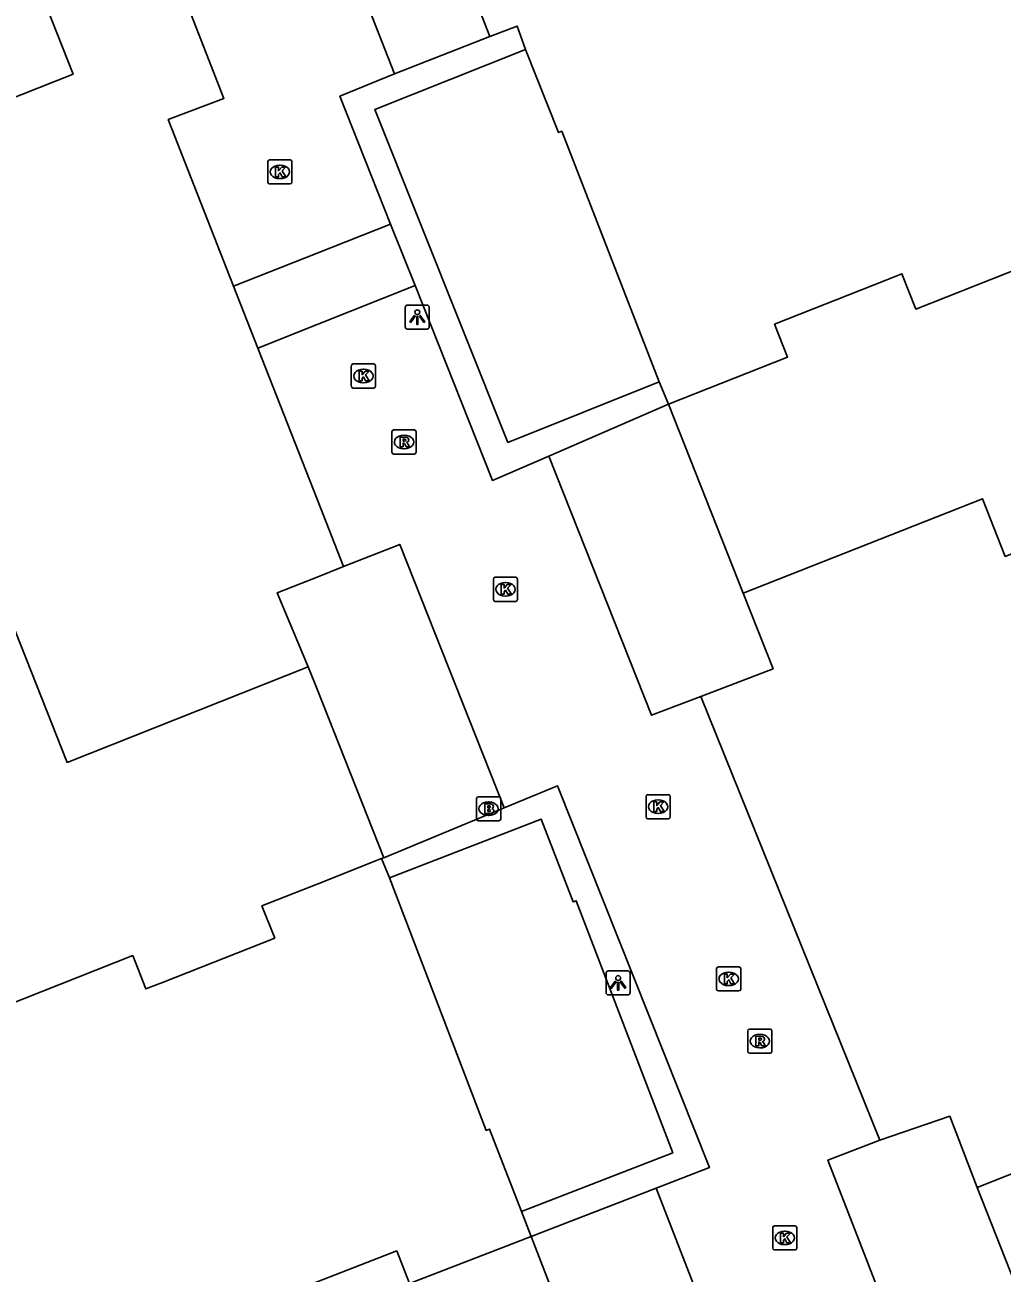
# Model space of a CAD drawing. Extents: x 158474 to 159560, y 388525 to 389605.
# Drawn here: x 158987.9 to 159028.4, y 388634.5 to 388686.3 of the extents above; entities that cross this region are included whole.
import ezdxf

# ---------------------------------------------------------------- set-up
doc = ezdxf.new("R2010")
doc.units = 0
for name, color, linetype in [('IMGEO_Brandkraan', 7, 'Continuous'), ('IMGEO_Kolk', 7, 'Continuous'), ('IMGEO_Lichtpunt', 7, 'Continuous'), ('IMGEO_Pand', 7, 'Continuous'), ('IMGEO_Parkeervlak_open', 7, 'Continuous'), ('IMGEO_Rijbaan_lokaal_open', 7, 'Continuous'), ('IMGEO_Rioolput', 7, 'Continuous'), ('IMGEO_Voetpad_open', 7, 'Continuous')]:
    doc.layers.add(name, color=color, linetype=linetype)

msp = doc.modelspace()

# ---------------------------------------------------------------- linework, layer by layer
at = {"layer": 'IMGEO_Brandkraan'}
for p, q in [((159006.615, 388653.37), (159006.615, 388654.222)), ((159006.69, 388654.296), (159007.542, 388654.296)), ((159007.103, 388654.076), (159007.128, 388654.076)), ((159007.616, 388654.222), (159007.616, 388653.37)), ((159007.126, 388653.516), (159007.101, 388653.516)), ((159007.542, 388653.296), (159006.69, 388653.296))]:
    msp.add_line(p, q, dxfattribs=at)
for points in [[(159006.615, 388653.37), (159006.615, 388654.222)], [(159006.69, 388654.296), (159007.542, 388654.296)], [(159006.963, 388653.996), (159006.963, 388653.596), (159007.176, 388653.596)], [(159007.194, 388653.996), (159006.963, 388653.996)], [(159007.142, 388653.915), (159007.088, 388653.915), (159007.088, 388653.839)], [(159007.088, 388653.839), (159007.141, 388653.839)], [(159007.616, 388654.222), (159007.616, 388653.37)], [(159007.15, 388653.763), (159007.088, 388653.763), (159007.088, 388653.682)], [(159007.088, 388653.682), (159007.15, 388653.682)], [(159007.542, 388653.296), (159006.69, 388653.296)]]:
    msp.add_lwpolyline(points, dxfattribs=at)
for centre, radius, start, end in [((159006.692, 388654.22), 0.0765, 91.552, 178.448), ((159006.692, 388654.22), 0.0765, 91.552, 178.448), ((159007.143, 388653.877), 0.0379, 267.8285, 90.9355), ((159007.198, 388653.851), 0.145, 59.4692, 91.5367), ((159007.223, 388653.898), 0.0922, 285.5137, 58.1501), ((159007.54, 388654.22), 0.0765, 1.552, 88.448), ((159007.54, 388654.22), 0.0765, 1.552, 88.448), ((159006.692, 388653.372), 0.0765, 181.552, 268.448), ((159006.692, 388653.372), 0.0765, 181.552, 268.448), ((159007.151, 388653.722), 0.0404, 269.8759, 90.5077), ((159007.182, 388653.847), 0.251, 268.6676, 293.5347), ((159007.228, 388653.706), 0.105, 301.3115, 78.989), ((159007.54, 388653.372), 0.0765, 271.552, 358.448), ((159007.54, 388653.372), 0.0765, 271.552, 358.448)]:
    msp.add_arc(centre, radius, start, end, dxfattribs=at)
for centre, major_axis, ratio, start_param, end_param in [((159007.102, 388653.796), (-0.387, 0.002), 0.722429, 4.712389, 7.853982), ((159007.127, 388653.796), (-0.39, 0.002), 0.717154, 1.570796, 4.712389)]:
    msp.add_ellipse(centre, major_axis=major_axis, ratio=ratio, start_param=start_param, end_param=end_param, dxfattribs=at)
at = {"layer": 'IMGEO_Kolk'}
for p, q in [((158997.961, 388679.788), (158997.961, 388680.64)), ((158998.036, 388680.714), (158998.888, 388680.714)), ((158998.449, 388680.494), (158998.474, 388680.494)), ((158998.962, 388680.64), (158998.962, 388679.788)), ((158998.472, 388679.934), (158998.447, 388679.934)), ((158998.888, 388679.714), (158998.036, 388679.714)), ((159001.423, 388671.32), (159001.423, 388672.172)), ((159001.498, 388672.246), (159002.35, 388672.246)), ((159001.911, 388672.026), (159001.936, 388672.026)), ((159002.424, 388672.172), (159002.424, 388671.32)), ((159001.934, 388671.466), (159001.909, 388671.466)), ((159002.35, 388671.246), (159001.498, 388671.246)), ((159007.313, 388662.472), (159007.313, 388663.324)), ((159007.388, 388663.398), (159008.24, 388663.398)), ((159007.801, 388663.178), (159007.826, 388663.178)), ((159008.314, 388663.324), (159008.314, 388662.472)), ((159008.24, 388662.398), (159007.388, 388662.398)), ((159007.824, 388662.618), (159007.799, 388662.618)), ((159013.72, 388654.38), (159014.572, 388654.38)), ((159013.645, 388653.454), (159013.645, 388654.306)), ((159014.133, 388654.16), (159014.158, 388654.16)), ((159014.646, 388654.306), (159014.646, 388653.454)), ((159014.572, 388653.38), (159013.72, 388653.38)), ((159014.156, 388653.6), (159014.131, 388653.6)), ((159016.569, 388646.312), (159016.569, 388647.164)), ((159016.644, 388647.238), (159017.496, 388647.238)), ((159017.57, 388647.164), (159017.57, 388646.312)), ((159017.057, 388647.018), (159017.082, 388647.018)), ((159017.496, 388646.238), (159016.644, 388646.238)), ((159017.08, 388646.458), (159017.055, 388646.458)), ((159018.895, 388635.57), (159018.895, 388636.422)), ((159018.97, 388636.496), (159019.822, 388636.496)), ((159019.383, 388636.276), (159019.408, 388636.276)), ((159019.896, 388636.422), (159019.896, 388635.57)), ((159019.822, 388635.496), (159018.97, 388635.496)), ((159019.406, 388635.716), (159019.381, 388635.716))]:
    msp.add_line(p, q, dxfattribs=at)
for points in [[(158997.961, 388679.788), (158997.961, 388680.64)], [(158998.036, 388680.714), (158998.888, 388680.714)], [(158998.282, 388680.414), (158998.405, 388680.414), (158998.405, 388680.263), (158998.535, 388680.414), (158998.699, 388680.414), (158998.553, 388680.263), (158998.706, 388680.014), (158998.554, 388680.014), (158998.469, 388680.178), (158998.405, 388680.111), (158998.405, 388680.014), (158998.282, 388680.014), (158998.282, 388680.414)], [(158998.962, 388680.64), (158998.962, 388679.788)], [(158998.888, 388679.714), (158998.036, 388679.714)], [(159001.423, 388671.32), (159001.423, 388672.172)], [(159001.498, 388672.246), (159002.35, 388672.246)], [(159002.424, 388672.172), (159002.424, 388671.32)], [(159001.744, 388671.946), (159001.867, 388671.946), (159001.867, 388671.795), (159001.997, 388671.946), (159002.161, 388671.946), (159002.015, 388671.795), (159002.168, 388671.546), (159002.016, 388671.546), (159001.931, 388671.71), (159001.867, 388671.643), (159001.867, 388671.546), (159001.744, 388671.546), (159001.744, 388671.946)], [(159002.35, 388671.246), (159001.498, 388671.246)], [(159007.313, 388662.472), (159007.313, 388663.324)], [(159007.388, 388663.398), (159008.24, 388663.398)], [(159008.314, 388663.324), (159008.314, 388662.472)], [(159007.634, 388663.098), (159007.757, 388663.098), (159007.757, 388662.947), (159007.887, 388663.098), (159008.051, 388663.098), (159007.905, 388662.947), (159008.058, 388662.698), (159007.906, 388662.698), (159007.821, 388662.862), (159007.757, 388662.795), (159007.757, 388662.698), (159007.634, 388662.698), (159007.634, 388663.098)], [(159008.24, 388662.398), (159007.388, 388662.398)], [(159013.72, 388654.38), (159014.572, 388654.38)], [(159013.645, 388653.454), (159013.645, 388654.306)], [(159013.966, 388654.08), (159014.089, 388654.08), (159014.089, 388653.929), (159014.219, 388654.08), (159014.383, 388654.08), (159014.237, 388653.929), (159014.39, 388653.68), (159014.238, 388653.68), (159014.153, 388653.844), (159014.089, 388653.777), (159014.089, 388653.68), (159013.966, 388653.68), (159013.966, 388654.08)], [(159014.646, 388654.306), (159014.646, 388653.454)], [(159014.572, 388653.38), (159013.72, 388653.38)], [(159016.569, 388646.312), (159016.569, 388647.164)], [(159016.644, 388647.238), (159017.496, 388647.238)], [(159017.57, 388647.164), (159017.57, 388646.312)], [(159016.89, 388646.938), (159017.013, 388646.938), (159017.013, 388646.787), (159017.143, 388646.938), (159017.307, 388646.938), (159017.161, 388646.787), (159017.314, 388646.538), (159017.162, 388646.538), (159017.077, 388646.702), (159017.013, 388646.635), (159017.013, 388646.538), (159016.89, 388646.538), (159016.89, 388646.938)], [(159017.496, 388646.238), (159016.644, 388646.238)], [(159018.895, 388635.57), (159018.895, 388636.422)], [(159018.97, 388636.496), (159019.822, 388636.496)], [(159019.896, 388636.422), (159019.896, 388635.57)], [(159019.216, 388636.196), (159019.339, 388636.196), (159019.339, 388636.045), (159019.469, 388636.196), (159019.633, 388636.196), (159019.487, 388636.045), (159019.64, 388635.796), (159019.488, 388635.796), (159019.403, 388635.96), (159019.339, 388635.893), (159019.339, 388635.796), (159019.216, 388635.796), (159019.216, 388636.196)], [(159019.822, 388635.496), (159018.97, 388635.496)]]:
    msp.add_lwpolyline(points, dxfattribs=at)
for centre, start, end in [((158998.038, 388680.638), 91.552, 178.448), ((158998.038, 388680.638), 91.552, 178.448), ((158998.886, 388680.638), 1.552, 88.448), ((158998.886, 388680.638), 1.552, 88.448), ((158998.038, 388679.79), 181.552, 268.448), ((158998.038, 388679.79), 181.552, 268.448), ((158998.886, 388679.79), 271.552, 358.448), ((158998.886, 388679.79), 271.552, 358.448), ((159001.5, 388672.17), 91.552, 178.448), ((159001.5, 388672.17), 91.552, 178.448), ((159002.348, 388672.17), 1.552, 88.448), ((159002.348, 388672.17), 1.552, 88.448), ((159001.5, 388671.322), 181.552, 268.448), ((159001.5, 388671.322), 181.552, 268.448), ((159002.348, 388671.322), 271.552, 358.448), ((159002.348, 388671.322), 271.552, 358.448), ((159007.39, 388663.322), 91.552, 178.448), ((159007.39, 388663.322), 91.552, 178.448), ((159008.238, 388663.322), 1.552, 88.448), ((159008.238, 388663.322), 1.552, 88.448), ((159007.39, 388662.474), 181.552, 268.448), ((159007.39, 388662.474), 181.552, 268.448), ((159008.238, 388662.474), 271.552, 358.448), ((159008.238, 388662.474), 271.552, 358.448), ((159013.722, 388654.304), 91.552, 178.448), ((159013.722, 388654.304), 91.552, 178.448), ((159014.57, 388654.304), 1.552, 88.448), ((159014.57, 388654.304), 1.552, 88.448), ((159013.722, 388653.456), 181.552, 268.448), ((159013.722, 388653.456), 181.552, 268.448), ((159014.57, 388653.456), 271.552, 358.448), ((159014.57, 388653.456), 271.552, 358.448), ((159016.646, 388647.162), 91.552, 178.448), ((159016.646, 388647.162), 91.552, 178.448), ((159017.494, 388647.162), 1.552, 88.448), ((159017.494, 388647.162), 1.552, 88.448), ((159016.646, 388646.314), 181.552, 268.448), ((159016.646, 388646.314), 181.552, 268.448), ((159017.494, 388646.314), 271.552, 358.448), ((159017.494, 388646.314), 271.552, 358.448), ((159018.972, 388636.42), 91.552, 178.448), ((159018.972, 388636.42), 91.552, 178.448), ((159019.82, 388636.42), 1.552, 88.448), ((159019.82, 388636.42), 1.552, 88.448), ((159018.972, 388635.572), 181.552, 268.448), ((159018.972, 388635.572), 181.552, 268.448), ((159019.82, 388635.572), 271.552, 358.448), ((159019.82, 388635.572), 271.552, 358.448)]:
    msp.add_arc(centre, 0.0765, start, end, dxfattribs=at)
for centre, major_axis, ratio, start_param, end_param in [((158998.448, 388680.214), (-0.387, 0.002), 0.722429, 4.712389, 7.853982), ((158998.473, 388680.214), (-0.39, 0.002), 0.717154, 1.570796, 4.712389), ((159001.91, 388671.746), (-0.387, 0.002), 0.722429, 4.712389, 7.853982), ((159001.935, 388671.746), (-0.39, 0.002), 0.717154, 1.570796, 4.712389), ((159007.8, 388662.898), (-0.387, 0.002), 0.722429, 4.712389, 7.853982), ((159007.825, 388662.898), (-0.39, 0.002), 0.717154, 1.570796, 4.712389), ((159014.132, 388653.88), (-0.387, 0.002), 0.722429, 4.712389, 7.853982), ((159014.157, 388653.88), (-0.39, 0.002), 0.717154, 1.570796, 4.712389), ((159017.056, 388646.738), (-0.387, 0.002), 0.722429, 4.712389, 7.853982), ((159017.081, 388646.738), (-0.39, 0.002), 0.717154, 1.570796, 4.712389), ((159019.382, 388635.996), (-0.387, 0.002), 0.722429, 4.712389, 7.853982), ((159019.407, 388635.996), (-0.39, 0.002), 0.717154, 1.570796, 4.712389)]:
    msp.add_ellipse(centre, major_axis=major_axis, ratio=ratio, start_param=start_param, end_param=end_param, dxfattribs=at)
at = {"layer": 'IMGEO_Lichtpunt'}
for p, q in [((159003.66, 388674.593), (159003.66, 388673.786)), ((159003.66, 388674.593), (159003.66, 388673.786)), ((159004.562, 388674.688), (159003.754, 388674.688)), ((159004.562, 388674.688), (159003.754, 388674.688)), ((159004.656, 388673.786), (159004.656, 388674.593)), ((159004.656, 388673.786), (159004.656, 388674.593)), ((159003.754, 388673.692), (159004.562, 388673.692)), ((159003.754, 388673.692), (159004.562, 388673.692)), ((159011.988, 388646.976), (159011.988, 388646.169)), ((159011.988, 388646.976), (159011.988, 388646.169)), ((159012.89, 388647.071), (159012.082, 388647.071)), ((159012.89, 388647.071), (159012.082, 388647.071)), ((159012.984, 388646.169), (159012.984, 388646.976)), ((159012.984, 388646.169), (159012.984, 388646.976)), ((159012.082, 388646.075), (159012.89, 388646.075)), ((159012.082, 388646.075), (159012.89, 388646.075))]:
    msp.add_line(p, q, dxfattribs=at)
for points in [[(159004.034, 388674.257), (159004.073, 388674.229), (159003.885, 388673.967), (159003.847, 388673.994), (159004.034, 388674.257)], [(159004.136, 388674.209), (159004.183, 388674.209), (159004.183, 388673.887), (159004.136, 388673.887), (159004.136, 388674.209)], [(159004.246, 388674.229), (159004.284, 388674.256), (159004.471, 388673.994), (159004.432, 388673.966), (159004.246, 388674.229)], [(159012.362, 388646.64), (159012.401, 388646.612), (159012.213, 388646.35), (159012.175, 388646.377), (159012.362, 388646.64)], [(159012.464, 388646.592), (159012.511, 388646.592), (159012.511, 388646.27), (159012.464, 388646.27), (159012.464, 388646.592)], [(159012.574, 388646.612), (159012.612, 388646.639), (159012.799, 388646.377), (159012.76, 388646.349), (159012.574, 388646.612)]]:
    msp.add_lwpolyline(points, dxfattribs=at)
for centre in [(159004.159, 388674.391), (159012.487, 388646.774)]:
    msp.add_circle(centre, 0.0994, dxfattribs=at)
for centre, start, end in [((159003.754, 388674.593), 90, 180), ((159003.754, 388674.593), 90, 180), ((159004.562, 388674.593), 0, 90), ((159004.562, 388674.593), 0, 90), ((159003.754, 388673.786), 180, 270), ((159003.754, 388673.786), 180, 270), ((159004.562, 388673.786), 270, 0), ((159004.562, 388673.786), 270, 360), ((159012.082, 388646.976), 90, 180), ((159012.082, 388646.976), 90, 180), ((159012.89, 388646.976), 0, 90), ((159012.89, 388646.976), 0, 90), ((159012.082, 388646.169), 180, 270), ((159012.082, 388646.169), 180, 270), ((159012.89, 388646.169), 270, 0), ((159012.89, 388646.169), 270, 360)]:
    msp.add_arc(centre, 0.0946, start, end, dxfattribs=at)
at = {"layer": 'IMGEO_Pand'}
for points in [[(158984.692, 388668.208), (158979.9, 388680.312), (158989.883, 388684.264), (158986.773, 388692.12)], [(159014.193, 388671.501), (159007.917, 388668.993), (159002.396, 388682.796), (159008.64, 388685.291)], [(159008.64, 388685.291), (159010.016, 388681.846), (159010.149, 388681.899), (159014.193, 388671.501)], [(159040.333, 388657.454), (159038.401, 388662.338), (159039.77, 388662.879), (159037.685, 388668.151), (159036.292, 388667.6), (159032.375, 388677.503), (159024.834, 388674.52), (159024.255, 388675.985), (159023.624, 388675.735), (159018.974, 388673.896), (159019.515, 388672.528), (159014.573, 388670.573)], [(159014.573, 388670.573), (159017.675, 388662.732)], [(158999.634, 388659.677), (158989.637, 388655.719), (158984.692, 388668.208)], [(159017.675, 388662.732), (159027.59, 388666.654), (159028.535, 388664.264), (159029.462, 388664.631), (159031.663, 388659.067), (159030.736, 388658.7), (159032.425, 388654.428)], [(158976.789, 388665.079), (158978.764, 388660.091), (158977.364, 388659.536), (158979.486, 388654.177), (158980.856, 388654.72), (158984.816, 388644.718), (158992.361, 388647.705), (158992.909, 388646.32), (158993.596, 388646.592), (158998.245, 388648.432), (158997.718, 388649.764), (159000, 388650.668), (159002.68, 388651.728)], [(159002.767, 388651.763), (159000, 388658.753), (158999.634, 388659.677)], [(159027.368, 388638.087), (159037.33, 388642.027), (159036.63, 388643.796), (159037.559, 388644.164), (159035.352, 388649.744), (159034.423, 388649.377), (159032.425, 388654.428)], [(159003.012, 388650.927), (159009.292, 388653.366), (159010.625, 388649.934), (159010.748, 388649.982), (159014.753, 388639.519), (159008.483, 388637.083)], [(159002.68, 388651.728), (159002.767, 388651.763)], [(159008.483, 388637.083), (159007.152, 388640.509), (159007.01, 388640.455), (159003.012, 388650.927)], [(159027.368, 388638.087), (159030.501, 388630.166)], [(158999.029, 388608.643), (158997.043, 388613.774), (158995.686, 388613.249), (158993.663, 388618.477), (158994.969, 388618.982), (158991.07, 388629.056), (158998.51, 388631.936), (158997.95, 388633.382), (158998.643, 388633.65), (159000, 388634.176), (159003.305, 388635.455), (159003.831, 388634.097), (159008.885, 388636.053)], [(159011.969, 388628.086), (159008.885, 388636.053)]]:
    msp.add_lwpolyline(points, dxfattribs=at)
at = {"layer": 'IMGEO_Parkeervlak_open'}
for points in [[(159007.172, 388685.823), (159002.846, 388696.944)], [(159001.095, 388663.839), (159000, 388663.406), (158998.352, 388662.753), (158999.634, 388659.677)], [(159017.675, 388662.732), (159018.911, 388659.6), (159015.909, 388658.454)], [(159023.331, 388640.05), (159026.234, 388641.04), (159027.368, 388638.087)]]:
    msp.add_lwpolyline(points, dxfattribs=at)
at = {"layer": 'IMGEO_Rijbaan_lokaal_open'}
for points in [[(158998.861, 388695.393), (159000, 388692.485), (159003.215, 388684.274)], [(158991.931, 388694.055), (158996.134, 388683.253), (158993.829, 388682.38), (158996.538, 388675.467)], [(159003.215, 388684.274), (159000.951, 388683.349), (159003.052, 388678.051)], [(158996.538, 388675.467), (159000, 388676.84), (159003.052, 388678.051)], [(159003.052, 388678.051), (159004.066, 388675.495)], [(158996.538, 388675.467), (158997.541, 388672.907)], [(159004.066, 388675.495), (159000, 388673.882), (158997.541, 388672.907)], [(159009.614, 388668.426), (159007.271, 388667.412), (159004.066, 388675.495)], [(158997.541, 388672.907), (159000, 388666.634), (159001.095, 388663.839)], [(159015.909, 388658.454), (159013.868, 388657.676), (159009.614, 388668.426)], [(159001.095, 388663.839), (159003.432, 388664.763), (159007.756, 388653.831)], [(159023.331, 388640.05), (159015.909, 388658.454)], [(159007.756, 388653.831), (159009.972, 388654.75), (159016.272, 388638.912), (159014.069, 388638.059)], [(159025.488, 388628.115), (159021.187, 388639.221), (159023.331, 388640.05)], [(159014.069, 388638.059), (159018.329, 388627.058), (159016.062, 388626.181)]]:
    msp.add_lwpolyline(points, dxfattribs=at)
at = {"layer": 'IMGEO_Rioolput'}
for p, q in [((159003.107, 388668.583), (159003.107, 388669.435)), ((159003.182, 388669.509), (159004.034, 388669.509)), ((159004.108, 388669.435), (159004.108, 388668.583)), ((159003.595, 388669.289), (159003.62, 388669.289)), ((159004.034, 388668.509), (159003.182, 388668.509)), ((159003.618, 388668.729), (159003.593, 388668.729)), ((159017.859, 388643.73), (159017.859, 388644.582)), ((159017.934, 388644.656), (159018.786, 388644.656)), ((159018.86, 388644.582), (159018.86, 388643.73)), ((159018.347, 388644.436), (159018.372, 388644.436)), ((159018.786, 388643.656), (159017.934, 388643.656)), ((159018.37, 388643.876), (159018.345, 388643.876))]:
    msp.add_line(p, q, dxfattribs=at)
for points in [[(159003.107, 388668.583), (159003.107, 388669.435)], [(159003.182, 388669.509), (159004.034, 388669.509)], [(159004.108, 388669.435), (159004.108, 388668.583)], [(159003.696, 388669.207), (159003.444, 388669.209), (159003.444, 388668.809)], [(159003.444, 388668.809), (159003.568, 388668.809), (159003.568, 388668.971), (159003.579, 388668.971)], [(159003.622, 388669.128), (159003.568, 388669.128), (159003.568, 388669.047)], [(159003.568, 388669.047), (159003.62, 388669.047)], [(159003.626, 388668.942), (159003.697, 388668.809), (159003.837, 388668.809), (159003.772, 388668.935)], [(159004.034, 388668.509), (159003.182, 388668.509)], [(159017.859, 388643.73), (159017.859, 388644.582)], [(159017.934, 388644.656), (159018.786, 388644.656)], [(159018.86, 388644.582), (159018.86, 388643.73)], [(159018.448, 388644.354), (159018.196, 388644.356), (159018.196, 388643.956)], [(159018.196, 388643.956), (159018.32, 388643.956), (159018.32, 388644.118), (159018.331, 388644.118)], [(159018.374, 388644.275), (159018.32, 388644.275), (159018.32, 388644.194)], [(159018.32, 388644.194), (159018.372, 388644.194)], [(159018.378, 388644.089), (159018.449, 388643.956), (159018.589, 388643.956), (159018.524, 388644.082)], [(159018.786, 388643.656), (159017.934, 388643.656)]]:
    msp.add_lwpolyline(points, dxfattribs=at)
for centre, radius, start, end in [((159003.184, 388669.433), 0.0765, 91.552, 178.448), ((159003.184, 388669.433), 0.0765, 91.552, 178.448), ((159004.032, 388669.433), 0.0765, 1.552, 88.448), ((159004.032, 388669.433), 0.0765, 1.552, 88.448), ((159003.578, 388668.918), 0.0533, 26.0293, 88.6989), ((159003.604, 388669.236), 0.19, 274.7715, 282.9687), ((159003.628, 388669.032), 0.0964, 77.0061, 93.1865), ((159003.642, 388669.089), 0.0378, 276.6634, 79.6772), ((159003.695, 388669.097), 0.109, 350.3612, 89.416), ((159003.693, 388669.097), 0.112, 277.5842, 350.9817), ((159003.677, 388668.882), 0.108, 29.5134, 73.7905), ((159003.184, 388668.585), 0.0765, 181.552, 268.448), ((159003.184, 388668.585), 0.0765, 181.552, 268.448), ((159004.032, 388668.585), 0.0765, 271.552, 358.448), ((159004.032, 388668.585), 0.0765, 271.552, 358.448), ((159017.936, 388644.58), 0.0765, 91.552, 178.448), ((159017.936, 388644.58), 0.0765, 91.552, 178.448), ((159018.784, 388644.58), 0.0765, 1.552, 88.448), ((159018.784, 388644.58), 0.0765, 1.552, 88.448), ((159018.33, 388644.065), 0.0533, 26.0293, 88.6989), ((159018.356, 388644.383), 0.19, 274.7715, 282.9687), ((159018.38, 388644.179), 0.0964, 77.0061, 93.1865), ((159018.394, 388644.236), 0.0378, 276.6634, 79.6772), ((159018.447, 388644.244), 0.109, 350.3612, 89.416), ((159018.445, 388644.244), 0.112, 277.5842, 350.9817), ((159018.429, 388644.029), 0.108, 29.5134, 73.7905), ((159017.936, 388643.732), 0.0765, 181.552, 268.448), ((159017.936, 388643.732), 0.0765, 181.552, 268.448), ((159018.784, 388643.732), 0.0765, 271.552, 358.448), ((159018.784, 388643.732), 0.0765, 271.552, 358.448)]:
    msp.add_arc(centre, radius, start, end, dxfattribs=at)
for centre, major_axis, ratio, start_param, end_param in [((159003.594, 388669.009), (-0.387, 0.002), 0.722429, 4.712389, 7.853982), ((159003.619, 388669.009), (-0.39, 0.002), 0.717154, 1.570796, 4.712389), ((159018.346, 388644.156), (-0.387, 0.002), 0.722429, 4.712389, 7.853982), ((159018.371, 388644.156), (-0.39, 0.002), 0.717154, 1.570796, 4.712389)]:
    msp.add_ellipse(centre, major_axis=major_axis, ratio=ratio, start_param=start_param, end_param=end_param, dxfattribs=at)
at = {"layer": 'IMGEO_Voetpad_open'}
for points in [[(159008.64, 388685.291), (159008.298, 388686.264), (159007.172, 388685.823)], [(159007.172, 388685.823), (159003.215, 388684.274)], [(159014.573, 388670.573), (159014.193, 388671.501)], [(159009.614, 388668.426), (159014.573, 388670.573)], [(159007.756, 388653.831), (159002.767, 388651.763)], [(159002.68, 388651.728), (159003.012, 388650.927)], [(159008.885, 388636.053), (159014.069, 388638.059)], [(159008.483, 388637.083), (159008.885, 388636.053)]]:
    msp.add_lwpolyline(points, dxfattribs=at)

doc.saveas('drawing.dxf')
